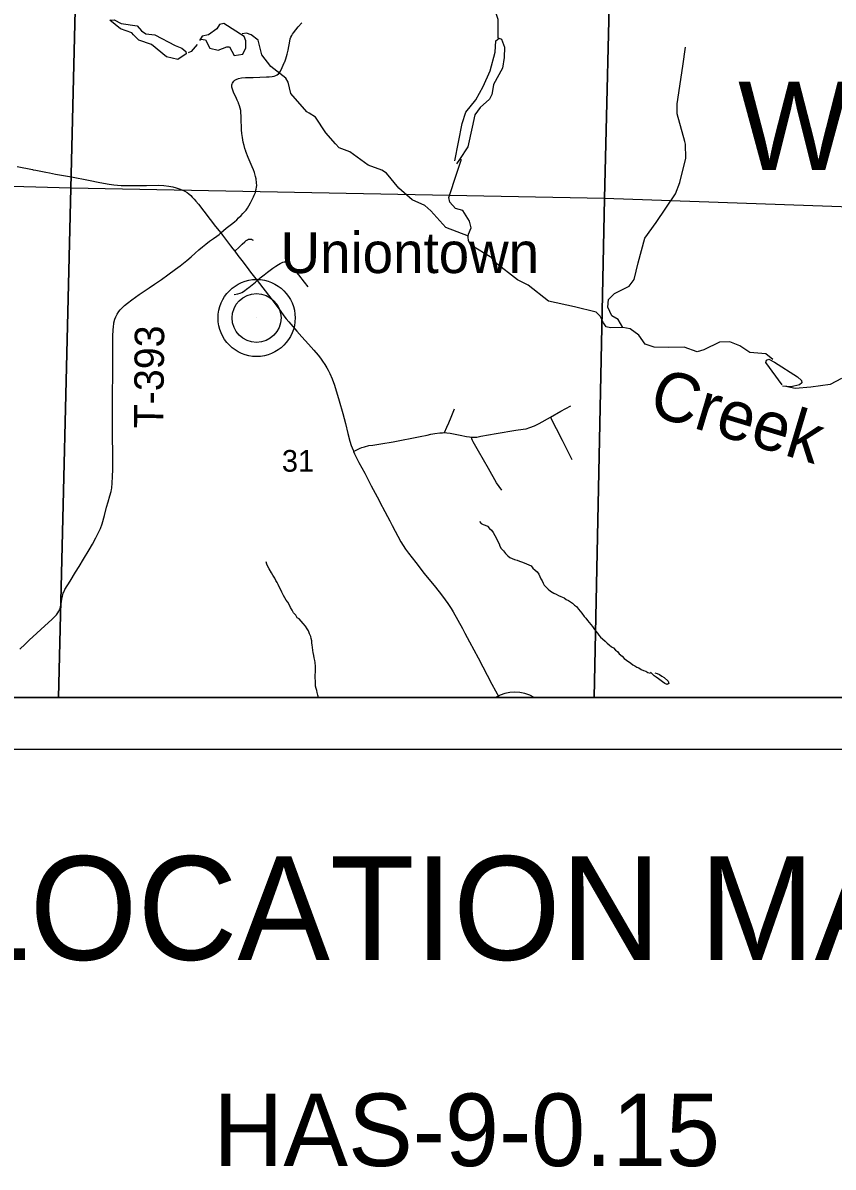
# Model space of a CAD drawing. Extents: x 0 to 34, y 0 to 22.
# Drawn here: x 5.063 to 6.627, y 12.694 to 14.902 of the extents above; entities that cross this region are included whole.
import ezdxf

# ---------------------------------------------------------------- set-up
doc = ezdxf.new("R2010")
doc.units = 0
for name, color, linetype in [('Default', 7, 'Continuous'), ('GM_X_Corporation', 7, 'Continuous'), ('GM_X_County_Road', 7, 'Continuous'), ('GM_X_Minor_River', 7, 'Continuous'), ('GM_X_Minor_River_Text', 7, 'Continuous'), ('GM_X_Section_Text', 7, 'Continuous'), ('GM_X_State_Route', 7, 'Continuous'), ('GM_X_Township_Road', 7, 'Continuous'), ('GM_X_Township_Road_Text', 7, 'Continuous'), ('GM_X_Township_Text', 7, 'Continuous'), ('GM_X_Unincorporated', 7, 'Continuous'), ('GM_X_Unincorporated_Location', 7, 'Continuous'), ('GM_X_Unincorporated_Text', 7, 'Continuous'), ('SH_Data', 7, 'Continuous'), ('SH_Text', 7, 'Continuous')]:
    doc.layers.add(name, color=color, linetype=linetype)

msp = doc.modelspace()

# ---------------------------------------------------------------- linework, layer by layer
at = {"layer": 'Default'}
msp.add_line((5.9751, 13.6), (6.0498, 13.6), dxfattribs=at)
msp.add_arc((6.0124, 13.5357), 0.0744, 59.8509, 120.1491, dxfattribs=at)
at = {"layer": 'GM_X_Corporation'}
for points in [[(2.6, 16.6918), (2.6, 13.6), (9.4, 13.6), (9.4, 16.4853), (9.09, 16.4927), (8.0963, 16.5226), (6.2194, 16.578), (6.0834, 16.5816), (5.4202, 16.5982), (4.6351, 16.6229), (4.5473, 16.6256), (4.1867, 16.6352), (4.1011, 16.6362), (4.0515, 16.6368), (3.1684, 16.6682), (3.1555, 16.6686)], [(5.1793, 15.5873), (5.155, 14.5827), (4.1372, 14.6117), (4.1616, 15.6255)], [(5.1793, 15.5873), (6.2098, 15.5669), (6.1855, 14.5629), (5.155, 14.5827)], [(6.2098, 15.5669), (7.2151, 15.5388), (7.1913, 14.5276), (6.1855, 14.5629)], [(4.5265, 13.6), (5.1312, 13.6), (5.155, 14.5827), (4.1372, 14.6117), (4.1159, 13.6143)], [(5.1312, 13.6), (6.1656, 13.6), (6.1855, 14.5629), (5.155, 14.5827)], [(6.1656, 13.6), (7.1626, 13.6), (7.1913, 14.5276), (6.1855, 14.5629)]]:
    msp.add_lwpolyline(points, close=True, dxfattribs=at)
msp.add_lwpolyline([(4.5781, 13.6), (9.4, 13.6), (9.4, 16.4853), (9.09, 16.4927), (8.0963, 16.5226), (6.2194, 16.578), (6.0834, 16.5816), (5.4202, 16.5982), (4.6351, 16.6229)], dxfattribs=at)
at = {"layer": 'GM_X_County_Road'}
msp.add_lwpolyline([(5.4446, 14.4964), (5.4498, 14.5013), (5.455, 14.5054), (5.4652, 14.5133), (5.4711, 14.5181), (5.4753, 14.5219), (5.4791, 14.5254), (5.4837, 14.5298), (5.4873, 14.5336), (5.4899, 14.5366), (5.4933, 14.5405), (5.4959, 14.5443), (5.4988, 14.5486), (5.5022, 14.5546), (5.5061, 14.5619), (5.5079, 14.566), (5.5093, 14.569), (5.5113, 14.5746), (5.5118, 14.5761), (5.513, 14.5808), (5.5138, 14.585), (5.514, 14.588), (5.5138, 14.5932), (5.5128, 14.6005), (5.5119, 14.6055), (5.5097, 14.613), (5.5077, 14.6184), (5.5054, 14.6242), (5.4973, 14.6422), (5.493, 14.6533), (5.4927, 14.6541), (5.491, 14.659), (5.4894, 14.6649), (5.488, 14.6716), (5.4863, 14.6808), (5.4854, 14.6883), (5.4847, 14.6956), (5.4844, 14.7019), (5.4842, 14.7118), (5.4841, 14.7228), (5.4836, 14.7278), (5.4831, 14.7326), (5.4821, 14.7369), (5.4807, 14.7416), (5.4788, 14.7467), (5.4786, 14.7473), (5.4765, 14.7526), (5.4737, 14.7588), (5.4699, 14.7663), (5.4677, 14.7718), (5.4665, 14.7758), (5.4661, 14.7779), (5.466, 14.7793), (5.4662, 14.7821), (5.4666, 14.784), (5.4672, 14.7856), (5.4682, 14.7874), (5.4696, 14.7892), (5.4719, 14.7912), (5.4741, 14.7925), (5.4786, 14.7941), (5.4846, 14.7954), (5.4926, 14.7961), (5.5069, 14.7966), (5.5331, 14.7973), (5.5382, 14.7977), (5.5438, 14.7983), (5.5477, 14.7991), (5.5506, 14.8), (5.5532, 14.8014), (5.5559, 14.8033), (5.5585, 14.8065), (5.5598, 14.8084), (5.5604, 14.8097), (5.5677, 14.8258), (5.5681, 14.8267), (5.5703, 14.8325), (5.5727, 14.8412), (5.5746, 14.8491), (5.5777, 14.8663), (5.5787, 14.8707), (5.58, 14.8739), (5.5816, 14.8771), (5.5833, 14.8799), (5.585, 14.8825), (5.5893, 14.8881), (5.5941, 14.8939), (5.6013, 14.9018)], dxfattribs=at)
at = {"layer": 'GM_X_Minor_River'}
for points in [[(5.98, 14.8719), (5.9799, 14.908), (5.9705, 14.9369), (5.9627, 14.9614), (5.963, 14.9834), (5.9824, 15.013), (6.0026, 15.0457), (6.0031, 15.0537), (5.9983, 15.0669), (5.9995, 15.0821), (6.0065, 15.1072), (6.0007, 15.1287), (6.0006, 15.1484), (5.9942, 15.1646), (6.0039, 15.2023), (6.0036, 15.2149), (6.0032, 15.219), (5.9992, 15.2447), (6.0036, 15.2831), (6.0063, 15.3488), (6.0104, 15.3822)], [(5.2314, 14.9072), (5.239, 14.9077), (5.2524, 14.9005), (5.2829, 14.8958), (5.2914, 14.8865), (5.2999, 14.8807), (5.3171, 14.8784), (5.3566, 14.858), (5.3693, 14.8526), (5.377, 14.8464), (5.3779, 14.8418), (5.3614, 14.8308), (5.3397, 14.8361), (5.3107, 14.8597), (5.2862, 14.8682), (5.2761, 14.8786), (5.2726, 14.8827), (5.2507, 14.8902), (5.2302, 14.9072)], [(5.4061, 14.8701), (5.4148, 14.8688), (5.4232, 14.8527), (5.4396, 14.8493), (5.4565, 14.8553), (5.4611, 14.8558), (5.4706, 14.8386), (5.4872, 14.8416), (5.493, 14.8535), (5.4931, 14.8668), (5.4895, 14.8754), (5.4506, 14.9003), (5.4419, 14.8986), (5.4367, 14.8902), (5.4211, 14.8788), (5.4086, 14.8759), (5.4035, 14.8674)], [(5.9225, 14.4904), (5.879, 14.5068), (5.8502, 14.5388), (5.8386, 14.5491), (5.814, 14.5604), (5.7881, 14.5825), (5.7643, 14.6116), (5.7554, 14.6178), (5.7294, 14.6271), (5.6935, 14.6532), (5.6732, 14.6603), (5.6658, 14.6685), (5.6471, 14.6897), (5.6274, 14.7196), (5.6151, 14.7273), (5.6105, 14.7299), (5.5801, 14.7652), (5.5746, 14.7871), (5.5699, 14.7953), (5.5413, 14.8174), (5.5241, 14.8402), (5.5166, 14.8684), (5.5034, 14.8784), (5.4943, 14.8816), (5.4859, 14.8806)], [(5.3987, 14.8601), (5.3876, 14.8462), (5.3816, 14.8438)], [(5.8966, 14.6354), (5.9105, 14.7077), (5.9176, 14.7295), (5.9368, 14.7531), (5.9514, 14.7788), (5.9647, 14.8094), (5.9745, 14.8453), (5.9755, 14.8673), (5.9823, 14.872), (5.9865, 14.8702), (5.9921, 14.8551), (5.9918, 14.8347), (5.9881, 14.8141), (5.971, 14.7826), (5.9683, 14.767), (5.9677, 14.7632), (5.9633, 14.7548), (5.9455, 14.7385), (5.9348, 14.7242), (5.93, 14.7006), (5.9218, 14.6625), (5.9052, 14.6378), (5.8994, 14.6297)], [(6.2209, 14.3142), (6.2114, 14.3292), (6.1995, 14.3365), (6.1919, 14.3534), (6.1931, 14.3682), (6.2046, 14.3798), (6.2331, 14.3938), (6.2427, 14.4065), (6.2503, 14.4385), (6.2629, 14.4866), (6.2853, 14.5163), (6.3224, 14.5717), (6.3306, 14.5939), (6.3421, 14.6407), (6.3415, 14.668), (6.3402, 14.6726), (6.3253, 14.7264), (6.3253, 14.7454), (6.3365, 14.8181), (6.3417, 14.855)], [(6.5104, 14.2524), (6.4965, 14.2631), (6.4661, 14.2655), (6.4464, 14.2783), (6.4273, 14.2862), (6.4071, 14.2858), (6.3771, 14.2711), (6.3639, 14.267), (6.339, 14.2759), (6.3098, 14.2753), (6.281, 14.2758), (6.2638, 14.2818), (6.2516, 14.299), (6.2346, 14.3111), (6.2209, 14.3142), (6.197, 14.3133), (6.1886, 14.3154), (6.1858, 14.3191), (6.1831, 14.3232), (6.1771, 14.336), (6.169, 14.3434), (6.1277, 14.3539), (6.0774, 14.3649), (6.0379, 14.3959), (6.0176, 14.406), (5.9743, 14.4396), (5.968, 14.4485), (5.9272, 14.4726), (5.9225, 14.4809), (5.9223, 14.4892), (5.923, 14.4938), (5.928, 14.506), (5.925, 14.5192), (5.9117, 14.5398), (5.8979, 14.5433), (5.8866, 14.5555), (5.8849, 14.5646), (5.9005, 14.612), (5.909, 14.6387)], [(6.5282, 14.2032), (6.4969, 14.2461), (6.4979, 14.2506), (6.5024, 14.253), (6.5132, 14.2472), (6.5579, 14.219), (6.5656, 14.2116), (6.5665, 14.207), (6.562, 14.2032), (6.5454, 14.1997), (6.5287, 14.2005)], [(6.643, 14.2156), (6.6212, 14.2037), (6.5838, 14.1987), (6.5531, 14.1965), (6.5351, 14.2003)], [(5.9443, 13.9397), (5.9474, 13.9356), (5.9512, 13.9337), (5.955, 13.9323), (5.9596, 13.9304), (5.9634, 13.9263), (5.9673, 13.9226), (5.9704, 13.9181), (5.9738, 13.9128), (5.9777, 13.9053), (5.9797, 13.9011), (5.982, 13.8966), (5.9832, 13.8917), (5.9859, 13.8876), (5.9902, 13.8827), (5.994, 13.8778), (5.9986, 13.8733), (6.0025, 13.8704), (6.0116, 13.8663), (6.0166, 13.8649), (6.0211, 13.8634), (6.0253, 13.8616), (6.0303, 13.8601), (6.0394, 13.8561), (6.0436, 13.8538), (6.0471, 13.8497), (6.0517, 13.846), (6.0551, 13.8422), (6.0586, 13.8377), (6.0602, 13.8336), (6.0625, 13.8287), (6.0649, 13.8249), (6.0668, 13.8208), (6.0691, 13.817), (6.0726, 13.8129), (6.0764, 13.8092), (6.0814, 13.805), (6.0875, 13.8013), (6.0921, 13.7995), (6.0963, 13.7969), (6.1009, 13.7947), (6.1074, 13.7921), (6.1112, 13.7891), (6.1158, 13.7869), (6.1196, 13.7847), (6.1234, 13.7821), (6.1273, 13.7784), (6.1311, 13.7754), (6.135, 13.7705), (6.1384, 13.7668), (6.1415, 13.763), (6.1458, 13.7566), (6.1496, 13.7529), (6.1527, 13.7484), (6.1558, 13.7446), (6.1592, 13.7409), (6.1619, 13.7367), (6.165, 13.733), (6.1677, 13.7285), (6.1716, 13.7244), (6.1743, 13.7206), (6.1774, 13.7165), (6.1812, 13.7131), (6.1866, 13.7086), (6.1904, 13.7049), (6.1946, 13.7019), (6.1989, 13.6978), (6.2027, 13.6959), (6.2065, 13.6911), (6.2104, 13.6885), (6.2138, 13.6843), (6.2192, 13.6795), (6.2234, 13.6754), (6.228, 13.672), (6.2364, 13.6661), (6.2403, 13.6631), (6.2441, 13.6609), (6.2479, 13.6583), (6.2517, 13.6572), (6.2563, 13.6542), (6.2605, 13.6524), (6.2651, 13.6509), (6.2693, 13.6483), (6.2735, 13.6468)], [(5.5658, 13.7967), (5.5627, 13.8032), (5.56, 13.8092), (5.5576, 13.8133), (5.5553, 13.8178), (5.5537, 13.822), (5.551, 13.8257), (5.5487, 13.8303), (5.5452, 13.8363), (5.5425, 13.8408), (5.5378, 13.8483), (5.5355, 13.8528), (5.5335, 13.8574), (5.5323, 13.8619)], [(5.6329, 13.6), (5.6318, 13.6043), (5.6306, 13.6096), (5.6297, 13.6134), (5.6286, 13.6171), (5.6277, 13.6217), (5.6273, 13.6255), (5.6271, 13.644), (5.6274, 13.649), (5.6272, 13.6596), (5.6267, 13.6675), (5.6263, 13.6717), (5.6251, 13.6766), (5.6239, 13.6811), (5.6227, 13.6868), (5.6222, 13.6906), (5.6214, 13.697), (5.621, 13.7008), (5.6205, 13.7057), (5.6201, 13.7095), (5.6189, 13.7137), (5.6185, 13.7175), (5.6157, 13.7231), (5.6138, 13.7288), (5.6114, 13.7325), (5.608, 13.7374), (5.6033, 13.743), (5.596, 13.7517), (5.5922, 13.7535), (5.5895, 13.7588), (5.5852, 13.7633), (5.5825, 13.7685), (5.5794, 13.7734), (5.5771, 13.7783), (5.574, 13.784), (5.5709, 13.7881), (5.5685, 13.7926), (5.5658, 13.7967)], [(6.2822, 13.6473), (6.2867, 13.6466), (6.2913, 13.6444), (6.2963, 13.6415), (6.3005, 13.6389), (6.3085, 13.6318), (6.3097, 13.6272), (6.306, 13.6253), (6.3021, 13.6271), (6.2972, 13.6301), (6.2895, 13.6361), (6.2849, 13.639), (6.2811, 13.642), (6.2773, 13.6454), (6.2742, 13.6491)]]:
    msp.add_lwpolyline(points, dxfattribs=at)
at = {"layer": 'GM_X_State_Route'}
for points in [[(5.0514, 14.6244), (5.0811, 14.6185), (5.0822, 14.6183)], [(5.0822, 14.6183), (5.0874, 14.6173), (5.1066, 14.6137), (5.1142, 14.6123)], [(5.1142, 14.6123), (5.1258, 14.6101), (5.1523, 14.6051)], [(5.1523, 14.6051), (5.1562, 14.6044), (5.1895, 14.5979), (5.2109, 14.5939), (5.2294, 14.5908), (5.2378, 14.5895), (5.2451, 14.5887), (5.2523, 14.5881), (5.2647, 14.5877), (5.2876, 14.588), (5.3012, 14.5882), (5.3234, 14.5884), (5.3346, 14.5879), (5.344, 14.5869), (5.352, 14.5854), (5.3584, 14.5837), (5.3644, 14.5818), (5.3695, 14.5797), (5.3754, 14.5767), (5.3794, 14.5742), (5.3829, 14.5717), (5.3865, 14.5685), (5.3895, 14.5656), (5.3932, 14.5617), (5.3967, 14.5576), (5.4017, 14.5517), (5.4347, 14.509), (5.4446, 14.4964), (5.4479, 14.4918), (5.4635, 14.4715), (5.4681, 14.4656), (5.4714, 14.4614), (5.4776, 14.4531), (5.4849, 14.4434), (5.4952, 14.4297), (5.5019, 14.4208), (5.5146, 14.4046), (5.5411, 14.3706), (5.5592, 14.3469), (5.5664, 14.3367), (5.5709, 14.3309), (5.576, 14.3248), (5.5915, 14.307), (5.6011, 14.2961), (5.6142, 14.2818), (5.6244, 14.2703), (5.6326, 14.2603), (5.6372, 14.2547), (5.6412, 14.249), (5.6454, 14.2427), (5.6495, 14.236), (5.6519, 14.2314), (5.6552, 14.2249), (5.6596, 14.2152), (5.6639, 14.2027), (5.6729, 14.1726)], [(5.6729, 14.1726), (5.68, 14.1483), (5.6854, 14.1284), (5.6901, 14.1093), (5.694, 14.0944), (5.6966, 14.086), (5.6999, 14.0772), (5.7009, 14.0748)], [(5.7009, 14.0748), (5.7029, 14.0699), (5.711, 14.0537), (5.7224, 14.0327), (5.7349, 14.0087), (5.7465, 13.987), (5.756, 13.9686), (5.7569, 13.967), (5.7707, 13.9407), (5.7752, 13.9322), (5.7921, 13.9006), (5.7964, 13.8934), (5.801, 13.8865), (5.8051, 13.8808), (5.8068, 13.8785), (5.8209, 13.8602), (5.8375, 13.8393), (5.8588, 13.8132), (5.8709, 13.7982), (5.878, 13.7886), (5.8829, 13.7815), (5.8892, 13.772), (5.8935, 13.765), (5.9111, 13.7332), (5.916, 13.7239), (5.925, 13.7076), (5.9417, 13.6765), (5.968, 13.626), (5.9817, 13.6)]]:
    msp.add_lwpolyline(points, dxfattribs=at)
at = {"layer": 'GM_X_Township_Road'}
for points in [[(5.238, 14.3211), (5.2384, 14.3231), (5.2401, 14.3299), (5.242, 14.3347), (5.2445, 14.3396), (5.2477, 14.3447), (5.2505, 14.3479), (5.2527, 14.3505), (5.259, 14.3565), (5.2642, 14.3609), (5.2727, 14.3676), (5.2872, 14.3777), (5.3063, 14.3903), (5.3167, 14.3973), (5.3302, 14.4066), (5.3424, 14.4153), (5.3573, 14.4266), (5.366, 14.4329), (5.3792, 14.4431), (5.3874, 14.4502), (5.3951, 14.4572), (5.4022, 14.4637), (5.4094, 14.4698), (5.416, 14.475), (5.4231, 14.4804), (5.4303, 14.4856), (5.4367, 14.4902), (5.4412, 14.4935), (5.4446, 14.4964)], [(5.4714, 14.4614), (5.4798, 14.469), (5.4859, 14.4745), (5.491, 14.4794), (5.4939, 14.4819), (5.4961, 14.4833), (5.4981, 14.4842), (5.5003, 14.4846), (5.504, 14.4842), (5.5057, 14.4833), (5.5069, 14.4825)], [(5.5146, 14.4046), (5.5158, 14.4058), (5.517, 14.4069), (5.5184, 14.4081), (5.5204, 14.4098), (5.5283, 14.4158), (5.5345, 14.4206), (5.5396, 14.4245), (5.5453, 14.4285), (5.5507, 14.4322), (5.5562, 14.4358), (5.5592, 14.4376), (5.562, 14.439), (5.5644, 14.4399), (5.5667, 14.4404), (5.5687, 14.4405), (5.5708, 14.4404), (5.5728, 14.4399), (5.5747, 14.439), (5.5764, 14.4378), (5.578, 14.4362), (5.5796, 14.4343), (5.5824, 14.4306), (5.59, 14.4208), (5.5944, 14.4153), (5.6054, 14.4014), (5.6126, 14.3923)], [(5.4987, 14.391), (5.5083, 14.3986), (5.5118, 14.4015), (5.5128, 14.4025), (5.5146, 14.4046)], [(5.4705, 14.3774), (5.4778, 14.3792), (5.482, 14.3802), (5.4852, 14.3814), (5.4884, 14.3833), (5.497, 14.3897), (5.4987, 14.391)], [(5.0569, 13.6936), (5.067, 13.7031), (5.0756, 13.7111), (5.082, 13.7169), (5.105, 13.738), (5.1185, 13.7505), (5.1236, 13.7557), (5.1272, 13.7597), (5.13, 13.7634), (5.1322, 13.7669), (5.1335, 13.7694), (5.1342, 13.7712), (5.1354, 13.7758), (5.1363, 13.7809), (5.1379, 13.79), (5.1388, 13.7949), (5.1398, 13.7988), (5.1406, 13.8011), (5.1413, 13.803), (5.1438, 13.8081), (5.1537, 13.8248), (5.1639, 13.8417), (5.1709, 13.8531), (5.1796, 13.8669), (5.1905, 13.8848), (5.1969, 13.8956), (5.2036, 13.9078), (5.2081, 13.9169), (5.2123, 13.926), (5.2154, 13.9348), (5.2201, 13.9509), (5.2241, 13.967), (5.2269, 13.9777), (5.2303, 13.9893), (5.2328, 13.9978), (5.2336, 14.0012), (5.2341, 14.0041), (5.2345, 14.0073), (5.2349, 14.0109), (5.2358, 14.0291), (5.2362, 14.0375), (5.236, 14.0744), (5.2357, 14.1), (5.2353, 14.1395), (5.2354, 14.1878), (5.2359, 14.2211), (5.236, 14.2365), (5.2363, 14.2583), (5.2364, 14.2981), (5.2367, 14.3089), (5.2373, 14.3161), (5.238, 14.3211)], [(5.7009, 14.0748), (5.7084, 14.0786), (5.7139, 14.0811), (5.7169, 14.0823), (5.7221, 14.084), (5.7301, 14.086), (5.7381, 14.0871), (5.7537, 14.0892), (5.7771, 14.0931), (5.8293, 14.1035), (5.8427, 14.1064), (5.8501, 14.108), (5.8578, 14.1094), (5.8675, 14.1106), (5.8726, 14.1109), (5.8766, 14.1112), (5.8811, 14.1107), (5.8873, 14.1101), (5.9064, 14.1065), (5.9191, 14.1038), (5.9247, 14.1028), (5.9285, 14.1023), (5.9327, 14.1022), (5.9387, 14.1025), (5.9466, 14.104), (5.9759, 14.1095), (6.0142, 14.1157), (6.0283, 14.1179), (6.0342, 14.1187), (6.0414, 14.1208), (6.0503, 14.1245), (6.0593, 14.1288), (6.0811, 14.1408), (6.1011, 14.1525), (6.1201, 14.1626)], [(5.8766, 14.1112), (5.8807, 14.1215), (5.8847, 14.13), (5.8894, 14.1409), (5.8921, 14.1475), (5.8957, 14.1568)], [(6.1232, 14.0585), (6.1043, 14.0961), (6.0811, 14.1408)], [(5.9872, 13.9998), (5.9771, 14.0144), (5.9611, 14.0417), (5.9419, 14.0752), (5.9318, 14.0933), (5.9307, 14.0958), (5.9294, 14.0994), (5.9285, 14.1023)]]:
    msp.add_lwpolyline(points, dxfattribs=at)
at = {"layer": 'GM_X_Unincorporated'}
for radius in [0.0744, 0.0472]:
    msp.add_circle((5.5137, 14.3323), radius, dxfattribs=at)
at = {"layer": 'GM_X_Unincorporated_Location'}
msp.add_line((5.5137, 14.3323), (5.5137, 14.3323), dxfattribs=at)
at = {"layer": 'SH_Data'}
for points in [[(2.5, 20.5), (9.5, 20.5), (9.5, 13.5), (2.5, 13.5)], [(2.6, 20.4), (9.4, 20.4), (9.4, 13.6), (2.6, 13.6)]]:
    msp.add_lwpolyline(points, close=True, dxfattribs=at)

# ---------------------------------------------------------------- texts
at = {"layer": 'GM_X_Minor_River_Text'}
msp.add_text('Creek', height=0.0947, rotation=343.36, dxfattribs=at).set_placement((6.2671, 14.1469))
at = {"layer": 'GM_X_Section_Text'}
msp.add_text('31', height=0.04186, rotation=0, dxfattribs=at).set_placement((5.5625, 14.0357))
at = {"layer": 'GM_X_Township_Road_Text'}
msp.add_text('T-393', height=0.05682, rotation=89.4475, dxfattribs=at).set_placement((5.3336, 14.1192))
at = {"layer": 'GM_X_Township_Text'}
msp.add_text('WHEELING', height=0.17045, rotation=0, dxfattribs=at).set_placement((6.4433, 14.6177))
at = {"layer": 'GM_X_Unincorporated_Text'}
msp.add_text('Uniontown', height=0.07898, rotation=0, dxfattribs=at).set_placement((5.56, 14.4189))
at = {"layer": 'SH_Text'}
for s, height, p in [('LOCATION MAP', 0.2, (4.9269, 13.0938)), ('HAS-9-0.15', 0.14, (5.4302, 12.6959))]:
    msp.add_text(s, height=height, dxfattribs=at).set_placement(p)

doc.saveas('drawing.dxf')
